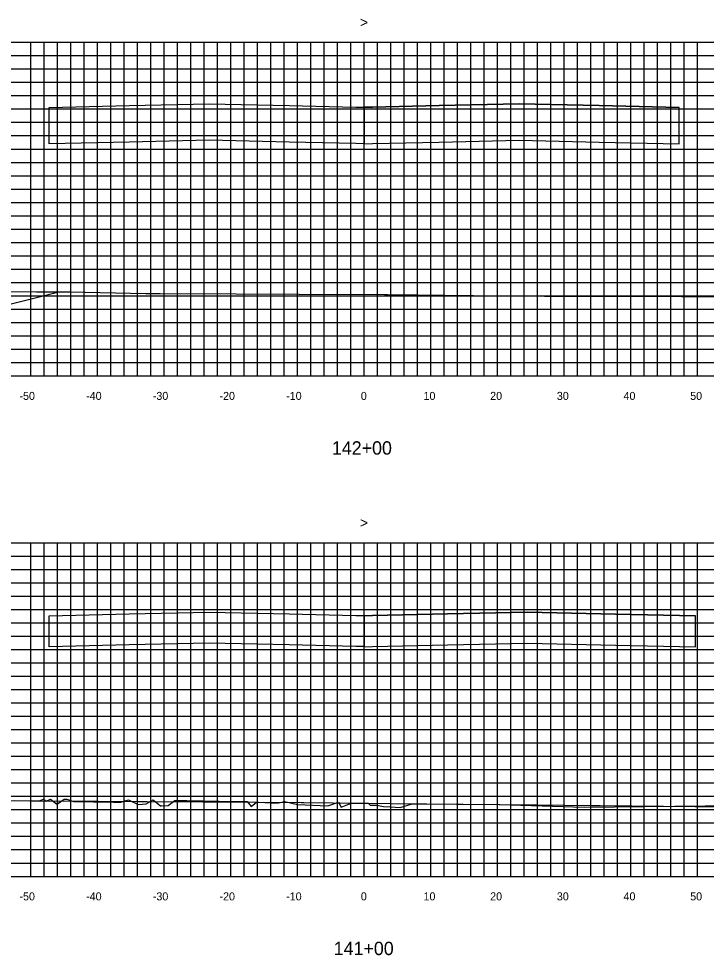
# Model space of a CAD drawing. Extents: x 1800880 to 1814006, y 250083 to 250560.
# Drawn here: x 1809039.2 to 1809142.3, y 250087.6 to 250228 of the extents above; entities that cross this region are included whole.
import ezdxf

# ---------------------------------------------------------------- set-up
doc = ezdxf.new("R2010")
doc.units = 0
for name, color, linetype in [('CL-CNST', 7, 'Continuous'), ('DESIGN - DRAINAGE - Bridges', 7, 'Continuous'), ('Level 32', 7, 'Continuous'), ('Level 46', 7, 'Continuous'), ('Level 62', 7, 'Continuous'), ('TOPO', 7, 'Continuous')]:
    doc.layers.add(name, color=color, linetype=linetype)

msp = doc.modelspace()

# ---------------------------------------------------------------- linework, layer by layer
at = {"layer": 'CL-CNST'}
for points in [[(1809034.73, 250187.07), (1809041.85, 250187.01), (1809046.36, 250187.01), (1809046.71, 250187.01), (1809046.87, 250187.01), (1809058.25, 250186.8), (1809059.13, 250186.78), (1809059.17, 250186.78), (1809059.67, 250186.78), (1809059.93, 250186.77), (1809060.38, 250186.77), (1809060.39, 250186.77), (1809071.81, 250186.73), (1809081.25, 250186.66), (1809094.06, 250186.62), (1809094.42, 250186.62), (1809094.56, 250186.62), (1809111.68, 250186.44), (1809112.14, 250186.44), (1809118.06, 250186.38), (1809123.01, 250186.39), (1809138.58, 250186.35), (1809144.12, 250186.34)], [(1809038.59, 250110.81), (1809042.32, 250110.74), (1809042.88, 250111.02), (1809043.28, 250110.7), (1809043.94, 250111.02), (1809044.85, 250110.29), (1809045.01, 250110.31), (1809045.99, 250111.01), (1809046.4, 250110.98), (1809047.4, 250110.67), (1809053.4, 250110.53), (1809054.5, 250110.55), (1809055.63, 250110.89), (1809057.11, 250110.21), (1809058.3, 250110.31), (1809059.35, 250110.89), (1809060.46, 250110.02), (1809060.59, 250110.02), (1809061.59, 250110.05), (1809062.59, 250110.79), (1809064.42, 250110.79), (1809071.64, 250110.67), (1809073.44, 250110.66), (1809074.06, 250109.91), (1809074.84, 250110.57), (1809075.1, 250110.57), (1809077.03, 250110.47), (1809077.58, 250110.46), (1809078.13, 250110.46), (1809079.09, 250110.65), (1809081.02, 250110.18), (1809085.55, 250110), (1809087.17, 250110.57), (1809087.57, 250109.82), (1809088.57, 250110.19), (1809089.2, 250110.39), (1809091.59, 250110.39), (1809091.9, 250110.11), (1809092.88, 250110.1), (1809093.88, 250109.88), (1809094.88, 250109.86), (1809096.41, 250109.74), (1809098.06, 250110.26), (1809098.37, 250110.29), (1809111.33, 250110.19), (1809123.99, 250109.81), (1809142.14, 250110), (1809143.45, 250110.01)]]:
    msp.add_lwpolyline(points, dxfattribs=at)
at = {"layer": 'DESIGN - DRAINAGE - Bridges'}
for p, q in [((1808941, 250174.43), (1809241, 250174.43)), ((1809041, 250174.37), (1809041, 250174.43)), ((1809051, 250174.37), (1809051, 250174.43)), ((1809061, 250174.37), (1809061, 250174.43)), ((1809071, 250174.37), (1809071, 250174.43)), ((1809081, 250174.37), (1809081, 250174.43)), ((1809091, 250174.37), (1809091, 250174.43)), ((1809101, 250174.37), (1809101, 250174.43)), ((1809111, 250174.37), (1809111, 250174.43)), ((1809121, 250174.37), (1809121, 250174.43)), ((1809131, 250174.37), (1809131, 250174.43)), ((1809141, 250174.37), (1809141, 250174.43)), ((1808941, 250099.43), (1809241, 250099.43)), ((1809041, 250099.37), (1809041, 250099.43)), ((1809051, 250099.37), (1809051, 250099.43)), ((1809061, 250099.37), (1809061, 250099.43)), ((1809071, 250099.37), (1809071, 250099.43)), ((1809081, 250099.37), (1809081, 250099.43)), ((1809091, 250099.37), (1809091, 250099.43)), ((1809101, 250099.37), (1809101, 250099.43)), ((1809111, 250099.37), (1809111, 250099.43)), ((1809121, 250099.37), (1809121, 250099.43)), ((1809131, 250099.37), (1809131, 250099.43)), ((1809141, 250099.37), (1809141, 250099.43))]:
    msp.add_line(p, q, dxfattribs=at)
at = {"layer": 'Level 46'}
for p, q in [((1808941, 250224.43), (1809241, 250224.43)), ((1809041, 250174.43), (1809041, 250224.43)), ((1809043, 250174.43), (1809043, 250224.43)), ((1809045, 250174.43), (1809045, 250224.43)), ((1809047, 250174.43), (1809047, 250224.43)), ((1809049, 250174.43), (1809049, 250224.43)), ((1809051, 250174.43), (1809051, 250224.43)), ((1809053, 250174.43), (1809053, 250224.43)), ((1809055, 250174.43), (1809055, 250224.43)), ((1809057, 250174.43), (1809057, 250224.43)), ((1809059, 250174.43), (1809059, 250224.43)), ((1809061, 250174.43), (1809061, 250224.43)), ((1809063, 250174.43), (1809063, 250224.43)), ((1809065, 250174.43), (1809065, 250224.43)), ((1809067, 250174.43), (1809067, 250224.43)), ((1809069, 250174.43), (1809069, 250224.43)), ((1809071, 250174.43), (1809071, 250224.43)), ((1809073, 250174.43), (1809073, 250224.43)), ((1809075, 250174.43), (1809075, 250224.43)), ((1809077, 250174.43), (1809077, 250224.43)), ((1809079, 250174.43), (1809079, 250224.43)), ((1809081, 250174.43), (1809081, 250224.43)), ((1809083, 250174.43), (1809083, 250224.43)), ((1809085, 250174.43), (1809085, 250224.43)), ((1809087, 250174.43), (1809087, 250224.43)), ((1809089, 250174.43), (1809089, 250224.43)), ((1809091, 250174.43), (1809091, 250224.43)), ((1809093, 250174.43), (1809093, 250224.43)), ((1809095, 250174.43), (1809095, 250224.43)), ((1809097, 250174.43), (1809097, 250224.43)), ((1809099, 250174.43), (1809099, 250224.43)), ((1809101, 250174.43), (1809101, 250224.43)), ((1809103, 250174.43), (1809103, 250224.43)), ((1809105, 250174.43), (1809105, 250224.43)), ((1809107, 250174.43), (1809107, 250224.43)), ((1809109, 250174.43), (1809109, 250224.43)), ((1809111, 250174.43), (1809111, 250224.43)), ((1809113, 250174.43), (1809113, 250224.43)), ((1809115, 250174.43), (1809115, 250224.43)), ((1809117, 250174.43), (1809117, 250224.43)), ((1809119, 250174.43), (1809119, 250224.43)), ((1809121, 250174.43), (1809121, 250224.43)), ((1809123, 250174.43), (1809123, 250224.43)), ((1809125, 250174.43), (1809125, 250224.43)), ((1809127, 250174.43), (1809127, 250224.43)), ((1809129, 250174.43), (1809129, 250224.43)), ((1809131, 250174.43), (1809131, 250224.43)), ((1809133, 250174.43), (1809133, 250224.43)), ((1809135, 250174.43), (1809135, 250224.43)), ((1809137, 250174.43), (1809137, 250224.43)), ((1809139, 250174.43), (1809139, 250224.43)), ((1809141, 250174.43), (1809141, 250224.43)), ((1808941, 250222.43), (1809241, 250222.43)), ((1808941, 250220.43), (1809241, 250220.43)), ((1808941, 250218.43), (1809241, 250218.43)), ((1808941, 250216.43), (1809241, 250216.43)), ((1808941, 250214.43), (1809241, 250214.43)), ((1808941, 250212.43), (1809241, 250212.43)), ((1808941, 250210.43), (1809241, 250210.43)), ((1808941, 250208.43), (1809241, 250208.43)), ((1808941, 250206.43), (1809241, 250206.43)), ((1808941, 250204.43), (1809241, 250204.43)), ((1808941, 250202.43), (1809241, 250202.43)), ((1808941, 250200.43), (1809241, 250200.43)), ((1808941, 250198.43), (1809241, 250198.43)), ((1808941, 250196.43), (1809241, 250196.43)), ((1808941, 250194.43), (1809241, 250194.43)), ((1808941, 250192.43), (1809241, 250192.43)), ((1808941, 250190.43), (1809241, 250190.43)), ((1808941, 250188.43), (1809241, 250188.43)), ((1808941, 250186.43), (1809241, 250186.43)), ((1808941, 250184.43), (1809241, 250184.43)), ((1808941, 250182.43), (1809241, 250182.43)), ((1808941, 250180.43), (1809241, 250180.43)), ((1808941, 250178.43), (1809241, 250178.43)), ((1808941, 250176.43), (1809241, 250176.43)), ((1808941, 250174.43), (1809241, 250174.43)), ((1808941, 250149.43), (1809241, 250149.43)), ((1809041, 250099.43), (1809041, 250149.43)), ((1809043, 250099.43), (1809043, 250149.43)), ((1809045, 250099.43), (1809045, 250149.43)), ((1809047, 250099.43), (1809047, 250149.43)), ((1809049, 250099.43), (1809049, 250149.43)), ((1809051, 250099.43), (1809051, 250149.43)), ((1809053, 250099.43), (1809053, 250149.43)), ((1809055, 250099.43), (1809055, 250149.43)), ((1809057, 250099.43), (1809057, 250149.43)), ((1809059, 250099.43), (1809059, 250149.43)), ((1809061, 250099.43), (1809061, 250149.43)), ((1809063, 250099.43), (1809063, 250149.43)), ((1809065, 250099.43), (1809065, 250149.43)), ((1809067, 250099.43), (1809067, 250149.43)), ((1809069, 250099.43), (1809069, 250149.43)), ((1809071, 250099.43), (1809071, 250149.43)), ((1809073, 250099.43), (1809073, 250149.43)), ((1809075, 250099.43), (1809075, 250149.43)), ((1809077, 250099.43), (1809077, 250149.43)), ((1809079, 250099.43), (1809079, 250149.43)), ((1809081, 250099.43), (1809081, 250149.43)), ((1809083, 250099.43), (1809083, 250149.43)), ((1809085, 250099.43), (1809085, 250149.43)), ((1809087, 250099.43), (1809087, 250149.43)), ((1809089, 250099.43), (1809089, 250149.43)), ((1809091, 250099.43), (1809091, 250149.43)), ((1809093, 250099.43), (1809093, 250149.43)), ((1809095, 250099.43), (1809095, 250149.43)), ((1809097, 250099.43), (1809097, 250149.43)), ((1809099, 250099.43), (1809099, 250149.43)), ((1809101, 250099.43), (1809101, 250149.43)), ((1809103, 250099.43), (1809103, 250149.43)), ((1809105, 250099.43), (1809105, 250149.43)), ((1809107, 250099.43), (1809107, 250149.43)), ((1809109, 250099.43), (1809109, 250149.43)), ((1809111, 250099.43), (1809111, 250149.43)), ((1809113, 250099.43), (1809113, 250149.43)), ((1809115, 250099.43), (1809115, 250149.43)), ((1809117, 250099.43), (1809117, 250149.43)), ((1809119, 250099.43), (1809119, 250149.43)), ((1809121, 250099.43), (1809121, 250149.43)), ((1809123, 250099.43), (1809123, 250149.43)), ((1809125, 250099.43), (1809125, 250149.43)), ((1809127, 250099.43), (1809127, 250149.43)), ((1809129, 250099.43), (1809129, 250149.43)), ((1809131, 250099.43), (1809131, 250149.43)), ((1809133, 250099.43), (1809133, 250149.43)), ((1809135, 250099.43), (1809135, 250149.43)), ((1809137, 250099.43), (1809137, 250149.43)), ((1809139, 250099.43), (1809139, 250149.43)), ((1809141, 250099.43), (1809141, 250149.43)), ((1808941, 250147.43), (1809241, 250147.43)), ((1808941, 250145.43), (1809241, 250145.43)), ((1808941, 250143.43), (1809241, 250143.43)), ((1808941, 250141.43), (1809241, 250141.43)), ((1808941, 250139.43), (1809241, 250139.43)), ((1808941, 250137.43), (1809241, 250137.43)), ((1808941, 250135.43), (1809241, 250135.43)), ((1808941, 250133.43), (1809241, 250133.43)), ((1808941, 250131.43), (1809241, 250131.43)), ((1808941, 250129.43), (1809241, 250129.43)), ((1808941, 250127.43), (1809241, 250127.43)), ((1808941, 250125.43), (1809241, 250125.43)), ((1808941, 250123.43), (1809241, 250123.43)), ((1808941, 250121.43), (1809241, 250121.43)), ((1808941, 250119.43), (1809241, 250119.43)), ((1808941, 250117.43), (1809241, 250117.43)), ((1808941, 250115.43), (1809241, 250115.43)), ((1808941, 250113.43), (1809241, 250113.43)), ((1808941, 250111.43), (1809241, 250111.43)), ((1808941, 250109.43), (1809241, 250109.43)), ((1808941, 250107.43), (1809241, 250107.43)), ((1808941, 250105.43), (1809241, 250105.43)), ((1808941, 250103.43), (1809241, 250103.43)), ((1808941, 250101.43), (1809241, 250101.43)), ((1808941, 250099.43), (1809241, 250099.43))]:
    msp.add_line(p, q, dxfattribs=at)
at = {"layer": 'Level 62'}
for points in [[(1809043.75, 250214.67), (1809055.75, 250214.93), (1809067.75, 250215.2), (1809079.75, 250214.93), (1809089.75, 250214.71), (1809091, 250214.69), (1809091, 250214.69), (1809092.25, 250214.71), (1809102.25, 250214.93), (1809114.25, 250215.2), (1809126.25, 250214.93), (1809138.25, 250214.67)], [(1808949.13, 250187.63), (1808950.92, 250188.22), (1808951.21, 250188.21), (1808954.15, 250188.17), (1808961.22, 250188.45), (1808961.8, 250188.43), (1808961.9, 250188.43), (1808961.95, 250188.28), (1808962.53, 250188.33), (1808971.03, 250188.36), (1808974.53, 250188.38), (1808991.58, 250188.01), (1808998.53, 250187.85), (1808999.69, 250187.81), (1809002.53, 250187.69), (1809006.45, 250187.54), (1809008.03, 250187.47), (1809023.02, 250184.98), (1809029.03, 250183.97), (1809030.17, 250183.97), (1809033.03, 250183.97), (1809041.64, 250186.13), (1809045.18, 250187.01)], [(1809043.75, 250138.48), (1809055.75, 250138.75), (1809067.75, 250139.01), (1809079.75, 250138.75), (1809089.75, 250138.53), (1809091, 250138.5), (1809091, 250138.47), (1809092.25, 250138.5), (1809103.48, 250138.75), (1809115.48, 250139.01), (1809128.71, 250138.72), (1809140.71, 250138.46)], [(1809031.51, 250110.82), (1809050.14, 250110.71), (1809050.19, 250110.71), (1809051.12, 250110.7), (1809057.16, 250110.66), (1809057.49, 250110.66), (1809058.39, 250110.65), (1809075.14, 250110.53), (1809081.58, 250110.48), (1809081.93, 250110.48), (1809099.21, 250110.32), (1809100.14, 250110.32), (1809100.4, 250110.31), (1809105.28, 250110.27), (1809105.85, 250110.26), (1809116.61, 250110.16), (1809117.04, 250110.15), (1809125.14, 250110.07), (1809126.4, 250110.06), (1809150.14, 250109.79)]]:
    msp.add_lwpolyline(points, dxfattribs=at)
at = {"layer": 'TOPO'}
for points in [[(1809055.75, 250209.47), (1809043.75, 250209.21), (1809043.75, 250214.67), (1809055.75, 250214.93), (1809067.75, 250215.2), (1809079.75, 250214.93), (1809089.75, 250214.71), (1809091, 250214.69), (1809091, 250209.23), (1809089.75, 250209.25), (1809079.75, 250209.47), (1809067.75, 250209.74)], [(1809126.25, 250209.47), (1809138.25, 250209.21), (1809138.25, 250214.67), (1809126.25, 250214.93), (1809114.25, 250215.2), (1809102.25, 250214.93), (1809092.25, 250214.71), (1809091, 250214.69), (1809091, 250209.23), (1809092.25, 250209.25), (1809102.25, 250209.47), (1809114.25, 250209.74)], [(1809055.75, 250134.12), (1809043.75, 250133.85), (1809043.75, 250138.48), (1809055.75, 250138.75), (1809067.75, 250139.01), (1809079.75, 250138.75), (1809089.75, 250138.53), (1809091, 250138.5), (1809091, 250133.87), (1809089.75, 250133.9), (1809079.75, 250134.12), (1809067.75, 250134.39)], [(1809128.71, 250134.09), (1809140.71, 250133.83), (1809140.71, 250138.46), (1809128.71, 250138.72), (1809115.48, 250139.01), (1809103.48, 250138.75), (1809092.25, 250138.5), (1809091, 250138.47), (1809091, 250133.84), (1809092.25, 250133.87), (1809103.48, 250134.12), (1809115.48, 250134.38)]]:
    msp.add_lwpolyline(points, close=True, dxfattribs=at)

# ---------------------------------------------------------------- texts
for s, p in [('-50', (1809039.3, 250170.83)), ('-40', (1809049.3, 250170.83)), ('-30', (1809059.3, 250170.83)), ('-20', (1809069.3, 250170.83)), ('-10', (1809079.3, 250170.83)), ('0', (1809090.5, 250170.83)), ('10', (1809099.9, 250170.83)), ('20', (1809109.9, 250170.83)), ('30', (1809119.9, 250170.83)), ('40', (1809129.9, 250170.83)), ('50', (1809139.9, 250170.83)), ('-50', (1809039.3, 250095.83)), ('-40', (1809049.3, 250095.83)), ('-30', (1809059.3, 250095.83)), ('-20', (1809069.3, 250095.83)), ('-10', (1809079.3, 250095.83)), ('0', (1809090.5, 250095.83)), ('10', (1809099.9, 250095.83)), ('20', (1809109.9, 250095.83)), ('30', (1809119.9, 250095.83)), ('40', (1809129.9, 250095.83)), ('50', (1809139.9, 250095.83))]:
    msp.add_text(s, height=1.2).set_placement(p)
at = {"layer": 'DESIGN - DRAINAGE - Bridges'}
for p in [(1809090.39, 250226.68), (1809090.39, 250151.68)]:
    msp.add_text('>', height=1.5, dxfattribs=at).set_placement(p)
at = {"layer": 'Level 32'}
for s, p in [('142+00', (1809086.16, 250162.63)), ('141+00', (1809086.43, 250087.63))]:
    msp.add_text(s, height=2, dxfattribs=at).set_placement(p)

doc.saveas('drawing.dxf')
